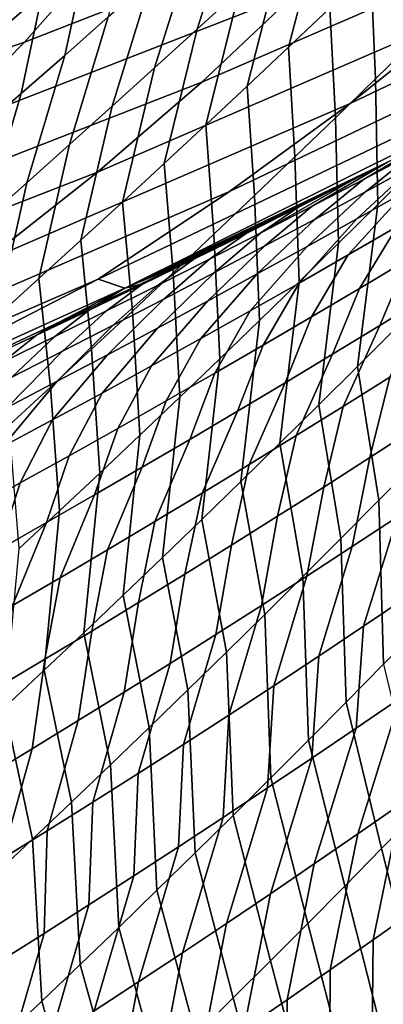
# Model space of a CAD drawing. Header units: metres. Extents: x -240 to 45, y -77 to 27.
# Tile 1008 of 1056: x 31.516 to 32.233, y -21.312 to -19.369. Entities that reach past the tile are written whole.
import ezdxf

# ---------------------------------------------------------------- set-up
doc = ezdxf.new("R2010")
doc.units = ezdxf.units.M
doc.layers.add('solid_102011X2', color=7, linetype='CONTINUOUS')

msp = doc.modelspace()

# ---------------------------------------------------------------- linework, layer by layer
at = {"layer": 'solid_102011X2'}
for points in [[(31.041042, -19.236397, 77.794243), (30.462938, -19.369102, 73.421417), (31.167212, -18.81982, 73.309631), (31.740911, -18.69145, 77.690811)], [(32.384735, -18.960226, 160.886093), (31.684494, -19.233673, 160.921524), (31.525553, -19.412945, 156.593307), (32.232521, -19.136953, 156.554657)], [(32.766026, -19.009398, 152.181229), (32.062977, -19.314329, 152.222656), (31.875511, -19.492037, 147.890274), (32.585293, -19.184305, 147.845367)], [(33.090706, -19.022245, 143.461517), (32.386066, -19.35923, 143.509232), (32.167728, -19.533867, 139.173065), (32.878998, -19.193846, 139.121689)], [(31.826628, -19.055374, 165.249786), (31.123562, -19.300276, 165.282547), (30.97471, -19.48086, 160.957443), (31.684494, -19.233673, 160.921524)], [(31.949392, -19.310507, 81.47467), (31.865957, -19.387133, 81.439224), (31.947161, -19.134163, 81.043228), (32.0322, -19.057135, 81.077431)], [(32.127697, -19.345955, 81.976418), (32.046402, -19.423084, 81.939163), (32.115662, -19.156319, 81.546043), (32.198505, -19.07876, 81.581993)], [(32.232521, -19.136953, 156.554657), (31.525553, -19.412945, 156.593307), (31.349218, -19.592873, 152.264694), (32.062977, -19.314329, 152.222656)], [(31.865957, -19.387133, 81.439224), (31.782318, -19.46344, 81.403931), (31.861935, -19.210869, 81.009178), (31.947161, -19.134163, 81.043228)], [(31.560478, -19.317825, 80.460503), (31.472958, -19.392778, 80.428558), (31.495285, -19.236427, 80.000694), (31.584707, -19.161364, 80.031403)], [(32.046402, -19.423084, 81.939163), (31.964895, -19.499912, 81.902092), (32.032627, -19.23357, 81.510269), (32.115662, -19.156319, 81.546043)], [(31.69091, -19.363308, 80.94149), (31.605104, -19.439039, 80.907845), (31.647821, -19.242548, 80.492599), (31.734987, -19.166946, 80.524834)], [(32.585293, -19.184305, 147.845367), (31.875511, -19.492037, 147.890274), (31.669538, -19.669765, 143.557739), (32.386066, -19.35923, 143.509232)], [(32.878998, -19.193846, 139.121689), (32.167728, -19.533867, 139.173065), (31.92967, -19.707907, 134.837006), (32.64753, -19.364855, 134.781876)], [(32.297138, -19.407976, 82.47332), (32.217991, -19.485382, 82.434196), (32.20879, -19.268526, 82.013863), (32.289684, -19.190802, 82.051506)], [(31.782318, -19.46344, 81.403931), (31.698469, -19.539429, 81.368774), (31.77652, -19.287251, 80.975266), (31.861935, -19.210869, 81.009178)], [(31.684494, -19.233673, 160.921524), (30.97471, -19.48086, 160.957443), (30.808956, -19.66243, 156.632492), (31.525553, -19.412945, 156.593307)], [(31.964895, -19.499912, 81.902092), (31.883175, -19.576435, 81.865181), (31.949392, -19.310507, 81.47467), (32.032627, -19.23357, 81.510269)], [(31.605104, -19.439039, 80.907845), (31.519104, -19.51445, 80.874352), (31.560478, -19.317825, 80.460503), (31.647821, -19.242548, 80.492599)], [(32.217991, -19.485382, 82.434196), (32.138634, -19.562504, 82.395279), (32.127697, -19.345955, 81.976418), (32.20879, -19.268526, 82.013863)], [(31.698469, -19.539429, 81.368774), (31.614407, -19.615101, 81.333748), (31.69091, -19.363308, 80.94149), (31.77652, -19.287251, 80.975266)], [(32.062977, -19.314329, 152.222656), (31.349218, -19.592873, 152.264694), (31.154924, -19.77314, 147.935852), (31.875511, -19.492037, 147.890274)], [(31.883175, -19.576435, 81.865181), (31.801237, -19.652649, 81.82843), (31.865957, -19.387133, 81.439224), (31.949392, -19.310507, 81.47467)], [(31.519104, -19.51445, 80.874352), (31.432905, -19.589539, 80.840996), (31.472958, -19.392778, 80.428558), (31.560478, -19.317825, 80.460503)], [(32.138634, -19.562504, 82.395279), (32.059059, -19.639336, 82.35656), (32.046402, -19.423084, 81.939163), (32.127697, -19.345955, 81.976418)], [(32.386066, -19.35923, 143.509232), (31.669538, -19.669765, 143.557739), (31.444464, -19.847202, 139.225296), (32.167728, -19.533867, 139.173065)], [(31.614407, -19.615101, 81.333748), (31.530128, -19.690454, 81.298859), (31.605104, -19.439039, 80.907845), (31.69091, -19.363308, 80.94149)], [(32.64753, -19.364855, 134.781876), (31.92967, -19.707907, 134.837006), (31.671278, -19.881041, 130.50119), (32.395672, -19.534973, 130.4422)], [(31.801237, -19.652649, 81.82843), (31.719074, -19.728552, 81.791832), (31.782318, -19.46344, 81.403931), (31.865957, -19.387133, 81.439224)], [(31.525553, -19.412945, 156.593307), (30.808956, -19.66243, 156.632492), (30.62574, -19.844664, 152.307312), (31.349218, -19.592873, 152.264694)], [(32.299995, -19.656399, 82.879852), (32.222576, -19.733269, 82.839302), (32.217991, -19.485382, 82.434196), (32.297138, -19.407976, 82.47332)], [(32.059059, -19.639336, 82.35656), (31.979265, -19.715876, 82.318024), (31.964895, -19.499912, 81.902092), (32.046402, -19.423084, 81.939163)], [(31.530128, -19.690454, 81.298859), (31.445637, -19.765491, 81.264114), (31.519104, -19.51445, 80.874352), (31.605104, -19.439039, 80.907845)], [(31.719074, -19.728552, 81.791832), (31.636684, -19.804144, 81.755363), (31.698469, -19.539429, 81.368774), (31.782318, -19.46344, 81.403931)], [(32.222576, -19.733269, 82.839302), (32.144939, -19.809864, 82.798958), (32.138634, -19.562504, 82.395279), (32.217991, -19.485382, 82.434196)], [(31.875511, -19.492037, 147.890274), (31.154924, -19.77314, 147.935852), (30.942101, -19.953428, 143.606995), (31.669538, -19.669765, 143.557739)], [(31.979265, -19.715876, 82.318024), (31.899248, -19.792118, 82.279655), (31.883175, -19.576435, 81.865181), (31.964895, -19.499912, 81.902092)], [(31.445637, -19.765491, 81.264114), (31.360928, -19.840212, 81.229523), (31.432905, -19.589539, 80.840996), (31.519104, -19.51445, 80.874352)], [(32.167728, -19.533867, 139.173065), (31.444464, -19.847202, 139.225296), (31.199701, -20.024033, 134.893066), (31.92967, -19.707907, 134.837006)], [(31.636684, -19.804144, 81.755363), (31.554062, -19.879423, 81.71904), (31.614407, -19.615101, 81.333748), (31.698469, -19.539429, 81.368774)], [(31.671278, -19.881041, 130.50119), (31.723761, -19.898596, 126.137138), (32.438244, -19.542774, 126.075607), (32.395672, -19.534973, 130.4422)], [(32.438244, -19.542774, 126.075607), (31.723761, -19.898596, 126.137138), (32.241623, -19.650137, 124.839912), (32.323044, -19.608345, 124.774574)], [(32.144939, -19.809864, 82.798958), (32.067078, -19.886179, 82.75882), (32.059059, -19.639336, 82.35656), (32.138634, -19.562504, 82.395279)], [(32.294933, -19.6308, 124.426941), (32.40443, -19.566097, 124.70871), (32.323044, -19.608345, 124.774574), (32.194176, -19.684065, 124.46891)], [(31.899248, -19.792118, 82.279655), (31.818998, -19.868063, 82.241463), (31.801237, -19.652649, 81.82843), (31.883175, -19.576435, 81.865181)], [(32.294933, -19.6308, 124.426941), (32.19804, -19.708611, 124.049767), (32.296883, -19.65461, 124.007301), (32.395489, -19.577091, 124.384773)], [(32.194176, -19.684065, 124.46891), (32.323044, -19.608345, 124.774574), (32.241623, -19.650137, 124.839912), (32.09322, -19.736877, 124.510674)], [(32.296883, -19.65461, 124.007301), (32.180779, -19.761988, 123.642105), (32.278431, -19.707039, 123.598854), (32.395515, -19.600172, 123.964645)], [(31.554062, -19.879423, 81.71904), (31.471207, -19.954391, 81.682846), (31.530128, -19.690454, 81.298859), (31.614407, -19.615101, 81.333748)], [(32.067078, -19.886179, 82.75882), (31.988987, -19.962212, 82.718872), (31.979265, -19.715876, 82.318024), (32.059059, -19.639336, 82.35656)], [(32.194176, -19.684065, 124.46891), (32.098999, -19.762167, 124.092018), (32.19804, -19.708611, 124.049767), (32.294933, -19.6308, 124.426941)], [(31.818998, -19.868063, 82.241463), (31.738512, -19.943705, 82.203423), (31.719074, -19.728552, 81.791832), (31.801237, -19.652649, 81.82843)], [(31.723761, -19.898596, 126.137138), (32.168491, -19.687275, 124.898125), (32.241623, -19.650137, 124.839912)], [(31.992067, -19.789236, 124.552238), (32.09322, -19.736877, 124.510674), (32.241623, -19.650137, 124.839912), (32.168491, -19.687275, 124.898125)], [(32.19804, -19.708611, 124.049767), (32.082916, -19.816498, 123.685143), (32.180779, -19.761988, 123.642105), (32.296883, -19.65461, 124.007301)], [(32.278431, -19.707039, 123.598854), (32.164162, -19.833008, 123.237755), (32.260612, -19.77718, 123.193657), (32.37587, -19.651651, 123.555389)], [(32.258305, -19.976748, 83.246651), (32.18222, -20.052973, 83.204727), (32.222576, -19.733269, 82.839302), (32.299995, -19.656399, 82.879852)], [(31.669538, -19.669765, 143.557739), (30.942101, -19.953428, 143.606995), (30.710188, -20.133421, 139.278336), (31.444464, -19.847202, 139.225296)], [(32.09322, -19.736877, 124.510674), (31.999754, -19.815279, 124.134064), (32.098999, -19.762167, 124.092018), (32.194176, -19.684065, 124.46891)], [(31.471207, -19.954391, 81.682846), (31.388115, -20.029049, 81.646797), (31.445637, -19.765491, 81.264114), (31.530128, -19.690454, 81.298859)], [(31.723761, -19.898596, 126.137138), (32.160175, -19.691473, 124.904716), (32.168491, -19.687275, 124.898125)], [(31.723761, -19.898596, 126.137138), (32.078716, -19.732347, 124.968979), (32.160175, -19.691473, 124.904716)], [(31.992067, -19.789236, 124.552238), (32.168491, -19.687275, 124.898125), (32.160175, -19.691473, 124.904716), (32.065861, -19.739035, 124.939369)], [(32.065861, -19.739035, 124.939369), (32.160175, -19.691473, 124.904716), (32.078716, -19.732347, 124.968979)], [(31.92967, -19.707907, 134.837006), (31.199701, -20.024033, 134.893066), (30.934662, -20.199945, 130.561172), (31.671278, -19.881041, 130.50119)], [(31.988987, -19.962212, 82.718872), (31.91066, -20.037956, 82.6791), (31.899248, -19.792118, 82.279655), (31.979265, -19.715876, 82.318024)], [(32.098999, -19.762167, 124.092018), (31.984848, -19.870564, 123.727966), (32.082916, -19.816498, 123.685143), (32.19804, -19.708611, 124.049767)], [(32.180779, -19.761988, 123.642105), (32.067497, -19.888397, 123.281624), (32.164162, -19.833008, 123.237755), (32.278431, -19.707039, 123.598854)], [(32.260612, -19.77718, 123.193657), (32.186199, -19.899401, 122.819717), (32.280857, -19.842894, 122.774887), (32.356838, -19.720917, 123.149353)], [(31.738512, -19.943705, 82.203423), (31.657785, -20.019041, 82.165527), (31.636684, -19.804144, 81.755363), (31.719074, -19.728552, 81.791832)], [(31.723761, -19.898596, 126.137138), (31.997252, -19.772758, 125.0327), (32.078716, -19.732347, 124.968979)], [(31.962931, -19.790394, 124.980377), (31.890718, -19.841137, 124.59359), (31.992067, -19.789236, 124.552238), (32.065861, -19.739035, 124.939369)], [(31.992067, -19.789236, 124.552238), (31.900311, -19.867941, 124.175903), (31.999754, -19.815279, 124.134064), (32.09322, -19.736877, 124.510674)], [(31.962931, -19.790394, 124.980377), (32.065861, -19.739035, 124.939369), (32.078716, -19.732347, 124.968979), (31.997252, -19.772758, 125.0327)], [(32.18222, -20.052973, 83.204727), (32.105904, -20.128927, 83.163002), (32.144939, -19.809864, 82.798958), (32.222576, -19.733269, 82.839302)], [(31.999754, -19.815279, 124.134064), (31.886574, -19.924181, 123.770569), (31.984848, -19.870564, 123.727966), (32.098999, -19.762167, 124.092018)], [(32.082916, -19.816498, 123.685143), (31.970617, -19.943348, 123.325272), (32.067497, -19.888397, 123.281624), (32.180779, -19.761988, 123.642105)], [(31.723761, -19.898596, 126.137138), (31.9158, -19.812706, 125.095871), (31.997252, -19.772758, 125.0327)], [(31.85981, -19.84129, 125.021187), (31.962931, -19.790394, 124.980377), (31.997252, -19.772758, 125.0327), (31.9158, -19.812706, 125.095871)], [(32.164162, -19.833008, 123.237755), (32.091324, -19.955481, 122.864326), (32.186199, -19.899401, 122.819717), (32.260612, -19.77718, 123.193657)], [(31.85981, -19.84129, 125.021187), (31.789179, -19.89258, 124.634735), (31.890718, -19.841137, 124.59359), (31.962931, -19.790394, 124.980377)], [(31.890718, -19.841137, 124.59359), (31.800671, -19.920149, 124.217522), (31.900311, -19.867941, 124.175903), (31.992067, -19.789236, 124.552238)], [(31.91066, -20.037956, 82.6791), (31.83209, -20.113411, 82.639496), (31.818998, -19.868063, 82.241463), (31.899248, -19.792118, 82.279655)], [(32.280857, -19.842894, 122.774887), (32.226215, -19.972088, 122.397125), (32.319191, -19.91482, 122.351402), (32.375286, -19.785963, 122.729836)], [(31.657785, -20.019041, 82.165527), (31.576813, -20.094074, 82.127777), (31.554062, -19.879423, 81.71904), (31.636684, -19.804144, 81.755363)], [(31.723761, -19.898596, 126.137138), (31.834372, -19.852184, 125.158493), (31.9158, -19.812706, 125.095871)], [(31.756502, -19.89172, 125.061783), (31.85981, -19.84129, 125.021187), (31.9158, -19.812706, 125.095871), (31.834372, -19.852184, 125.158493)], [(31.900311, -19.867941, 124.175903), (31.788095, -19.977346, 123.81295), (31.886574, -19.924181, 123.770569), (31.999754, -19.815279, 124.134064)], [(31.984848, -19.870564, 123.727966), (31.873524, -19.997852, 123.36869), (31.970617, -19.943348, 123.325272), (32.082916, -19.816498, 123.685143)], [(32.105904, -20.128927, 83.163002), (32.02935, -20.204607, 83.121483), (32.067078, -19.886179, 82.75882), (32.144939, -19.809864, 82.798958)], [(31.756502, -19.89172, 125.061783), (31.68745, -19.943558, 124.675652), (31.789179, -19.89258, 124.634735), (31.85981, -19.84129, 125.021187)], [(31.789179, -19.89258, 124.634735), (31.700838, -19.971903, 124.258919), (31.800671, -19.920149, 124.217522), (31.890718, -19.841137, 124.59359)], [(32.067497, -19.888397, 123.281624), (31.996222, -20.011127, 122.908699), (32.091324, -19.955481, 122.864326), (32.164162, -19.833008, 123.237755)], [(31.653011, -19.941683, 125.102158), (31.756502, -19.89172, 125.061783), (31.834372, -19.852184, 125.158493), (31.752943, -19.891209, 125.220573)], [(31.723761, -19.898596, 126.137138), (31.752943, -19.891209, 125.220573), (31.834372, -19.852184, 125.158493)], [(32.186199, -19.899401, 122.819717), (32.133007, -20.028936, 122.442619), (32.226215, -19.972088, 122.397125), (32.280857, -19.842894, 122.774887)], [(31.576813, -20.094074, 82.127777), (31.495588, -20.168802, 82.090157), (31.471207, -19.954391, 81.682846), (31.554062, -19.879423, 81.71904)], [(31.800671, -19.920149, 124.217522), (31.689419, -20.030058, 123.855103), (31.788095, -19.977346, 123.81295), (31.900311, -19.867941, 124.175903)], [(31.83209, -20.113411, 82.639496), (31.753273, -20.188574, 82.60006), (31.738512, -19.943705, 82.203423), (31.818998, -19.868063, 82.241463)], [(31.886574, -19.924181, 123.770569), (31.776222, -20.05191, 123.411873), (31.873524, -19.997852, 123.36869), (31.984848, -19.870564, 123.727966)], [(31.671278, -19.881041, 130.50119), (30.934662, -20.199945, 130.561172), (30.257071, -20.531137, 126.267029), (30.99687, -20.228029, 126.199738)], [(31.671278, -19.881041, 130.50119), (30.99687, -20.228029, 126.199738), (31.723761, -19.898596, 126.137138)], [(31.723761, -19.898596, 126.137138), (30.99687, -20.228029, 126.199738), (31.508432, -20.005699, 125.403648), (31.589962, -19.96797, 125.343155)], [(31.549337, -19.991173, 125.142319), (31.653011, -19.941683, 125.102158), (31.752943, -19.891209, 125.220573), (31.671469, -19.929804, 125.282127)], [(31.653011, -19.941683, 125.102158), (31.585537, -19.994072, 124.716354), (31.68745, -19.943558, 124.675652), (31.756502, -19.89172, 125.061783)], [(31.723761, -19.898596, 126.137138), (31.589962, -19.96797, 125.343155), (31.671469, -19.929804, 125.282127)], [(31.68745, -19.943558, 124.675652), (31.600815, -20.023197, 124.300087), (31.700838, -19.971903, 124.258919), (31.789179, -19.89258, 124.634735)], [(31.723761, -19.898596, 126.137138), (31.671469, -19.929804, 125.282127), (31.752943, -19.891209, 125.220573)], [(31.970617, -19.943348, 123.325272), (31.900904, -20.066341, 122.952843), (31.996222, -20.011127, 122.908699), (32.067497, -19.888397, 123.281624)], [(32.02935, -20.204607, 83.121483), (31.952547, -20.28001, 83.080147), (31.988987, -19.962212, 82.718872), (32.067078, -19.886179, 82.75882)], [(32.091324, -19.955481, 122.864326), (32.03957, -20.085365, 122.487877), (32.133007, -20.028936, 122.442619), (32.186199, -19.899401, 122.819717)], [(32.226215, -19.972088, 122.397125), (32.153984, -20.132217, 122.035912), (32.246166, -20.074413, 121.989243), (32.319191, -19.91482, 122.351402)], [(31.549337, -19.991173, 125.142319), (31.671469, -19.929804, 125.282127), (31.589962, -19.96797, 125.343155)], [(31.700838, -19.971903, 124.258919), (31.590544, -20.082312, 123.897026), (31.689419, -20.030058, 123.855103), (31.800671, -19.920149, 124.217522)], [(31.788095, -19.977346, 123.81295), (31.678713, -20.105515, 123.454826), (31.776222, -20.05191, 123.411873), (31.886574, -19.924181, 123.770569)], [(31.549337, -19.991173, 125.142319), (31.483438, -20.044115, 124.756828), (31.585537, -19.994072, 124.716354), (31.653011, -19.941683, 125.102158)], [(31.585537, -19.994072, 124.716354), (31.500605, -20.07403, 124.341034), (31.600815, -20.023197, 124.300087), (31.68745, -19.943558, 124.675652)], [(31.753273, -20.188574, 82.60006), (31.674202, -20.263441, 82.560776), (31.657785, -20.019041, 82.165527), (31.738512, -19.943705, 82.203423)], [(31.873524, -19.997852, 123.36869), (31.805368, -20.121117, 122.99675), (31.900904, -20.066341, 122.952843), (31.970617, -19.943348, 123.325272)], [(31.996222, -20.011127, 122.908699), (31.945906, -20.141371, 122.532906), (32.03957, -20.085365, 122.487877), (32.091324, -19.955481, 122.864326)], [(31.549337, -19.991173, 125.142319), (31.589962, -19.96797, 125.343155), (31.508432, -20.005699, 125.403648), (31.445486, -20.040188, 125.182251)], [(31.600815, -20.023197, 124.300087), (31.491474, -20.134106, 123.938705), (31.590544, -20.082312, 123.897026), (31.700838, -19.971903, 124.258919)], [(31.689419, -20.030058, 123.855103), (31.580997, -20.158665, 123.497543), (31.678713, -20.105515, 123.454826), (31.788095, -19.977346, 123.81295)], [(31.952547, -20.28001, 83.080147), (31.875494, -20.355133, 83.038994), (31.91066, -20.037956, 82.6791), (31.988987, -19.962212, 82.718872)], [(32.133007, -20.028936, 122.442619), (32.061562, -20.189604, 122.082336), (32.153984, -20.132217, 122.035912), (32.226215, -19.972088, 122.397125)], [(32.29916, -20.241213, 83.642075), (32.224571, -20.316946, 83.598564), (32.18222, -20.052973, 83.204727), (32.258305, -19.976748, 83.246651)], [(31.445486, -20.040188, 125.182251), (31.381161, -20.093685, 124.797066), (31.483438, -20.044115, 124.756828), (31.549337, -19.991173, 125.142319)], [(31.483438, -20.044115, 124.756828), (31.400209, -20.124395, 124.381744), (31.500605, -20.07403, 124.341034), (31.585537, -19.994072, 124.716354)], [(31.776222, -20.05191, 123.411873), (31.70962, -20.175451, 123.040421), (31.805368, -20.121117, 122.99675), (31.873524, -19.997852, 123.36869)], [(31.900904, -20.066341, 122.952843), (31.852016, -20.196947, 122.57769), (31.945906, -20.141371, 122.532906), (31.996222, -20.011127, 122.908699)], [(32.246166, -20.074413, 121.989243), (32.206749, -20.23304, 121.618835), (32.297302, -20.174564, 121.571144), (32.338104, -20.016197, 121.942345)], [(31.500605, -20.07403, 124.341034), (31.392214, -20.185434, 123.980156), (31.491474, -20.134106, 123.938705), (31.600815, -20.023197, 124.300087)], [(31.590544, -20.082312, 123.897026), (31.483082, -20.211355, 123.540009), (31.580997, -20.158665, 123.497543), (31.689419, -20.030058, 123.855103)], [(31.674202, -20.263441, 82.560776), (31.594872, -20.338013, 82.521637), (31.576813, -20.094074, 82.127777), (31.657785, -20.019041, 82.165527)], [(32.03957, -20.085365, 122.487877), (31.968901, -20.246571, 122.128517), (32.061562, -20.189604, 122.082336), (32.133007, -20.028936, 122.442619)], [(31.678713, -20.105515, 123.454826), (31.613659, -20.22934, 123.083855), (31.70962, -20.175451, 123.040421), (31.776222, -20.05191, 123.411873)], [(31.875494, -20.355133, 83.038994), (31.798182, -20.429972, 82.998009), (31.83209, -20.113411, 82.639496), (31.91066, -20.037956, 82.6791)], [(32.224571, -20.316946, 83.598564), (32.149742, -20.392418, 83.555267), (32.105904, -20.128927, 83.163002), (32.18222, -20.052973, 83.204727)], [(31.805368, -20.121117, 122.99675), (31.757906, -20.25209, 122.622238), (31.852016, -20.196947, 122.57769), (31.900904, -20.066341, 122.952843)], [(32.153984, -20.132217, 122.035912), (32.115948, -20.291109, 121.666283), (32.206749, -20.23304, 121.618835), (32.246166, -20.074413, 121.989243)], [(31.491474, -20.134106, 123.938705), (31.384966, -20.263584, 123.582237), (31.483082, -20.211355, 123.540009), (31.590544, -20.082312, 123.897026)], [(31.594872, -20.338013, 82.521637), (31.515278, -20.412287, 82.482635), (31.495588, -20.168802, 82.090157), (31.576813, -20.094074, 82.127777)], [(31.945906, -20.141371, 122.532906), (31.876005, -20.303112, 122.174454), (31.968901, -20.246571, 122.128517), (32.03957, -20.085365, 122.487877)], [(31.580997, -20.158665, 123.497543), (31.51749, -20.28278, 123.127037), (31.613659, -20.22934, 123.083855), (31.678713, -20.105515, 123.454826)], [(31.798182, -20.429972, 82.998009), (31.720608, -20.504522, 82.957184), (31.753273, -20.188574, 82.60006), (31.83209, -20.113411, 82.639496)], [(31.70962, -20.175451, 123.040421), (31.663576, -20.306801, 122.666534), (31.757906, -20.25209, 122.622238), (31.805368, -20.121117, 122.99675)], [(32.061562, -20.189604, 122.082336), (32.024899, -20.34877, 121.713486), (32.115948, -20.291109, 121.666283), (32.153984, -20.132217, 122.035912)], [(32.149742, -20.392418, 83.555267), (32.074665, -20.467628, 83.512169), (32.02935, -20.204607, 83.121483), (32.105904, -20.128927, 83.163002)], [(31.852016, -20.196947, 122.57769), (31.782879, -20.35923, 122.220139), (31.876005, -20.303112, 122.174454), (31.945906, -20.141371, 122.532906)], [(31.483082, -20.211355, 123.540009), (31.421114, -20.335766, 123.169968), (31.51749, -20.28278, 123.127037), (31.580997, -20.158665, 123.497543)], [(31.613659, -20.22934, 123.083855), (31.569029, -20.361073, 122.710587), (31.663576, -20.306801, 122.666534), (31.70962, -20.175451, 123.040421)], [(31.720608, -20.504522, 82.957184), (31.642763, -20.578787, 82.916519), (31.674202, -20.263441, 82.560776), (31.753273, -20.188574, 82.60006)], [(31.968901, -20.246571, 122.128517), (31.933607, -20.406019, 121.760437), (32.024899, -20.34877, 121.713486), (32.061562, -20.189604, 122.082336)], [(32.206749, -20.23304, 121.618835), (32.171993, -20.408571, 121.255386), (32.261181, -20.349916, 121.206886), (32.297302, -20.174564, 121.571144)], [(31.757906, -20.25209, 122.622238), (31.689522, -20.414917, 122.265572), (31.782879, -20.35923, 122.220139), (31.852016, -20.196947, 122.57769)], [(32.074665, -20.467628, 83.512169), (31.999332, -20.542568, 83.469269), (31.952547, -20.28001, 83.080147), (32.02935, -20.204607, 83.121483)], [(31.51749, -20.28278, 123.127037), (31.474268, -20.414902, 122.754379), (31.569029, -20.361073, 122.710587), (31.613659, -20.22934, 123.083855)], [(31.876005, -20.303112, 122.174454), (31.842073, -20.462854, 121.807137), (31.933607, -20.406019, 121.760437), (31.968901, -20.246571, 122.128517)], [(32.115948, -20.291109, 121.666283), (32.082554, -20.466829, 121.303642), (32.171993, -20.408571, 121.255386), (32.206749, -20.23304, 121.618835)], [(32.30735, -20.565508, 84.000793), (32.233818, -20.640751, 83.955673), (32.224571, -20.316946, 83.598564), (32.29916, -20.241213, 83.642075)], [(31.642763, -20.578787, 82.916519), (31.564642, -20.65276, 82.875992), (31.594872, -20.338013, 82.521637), (31.674202, -20.263441, 82.560776)], [(31.663576, -20.306801, 122.666534), (31.595936, -20.470169, 122.310753), (31.689522, -20.414917, 122.265572), (31.757906, -20.25209, 122.622238)], [(31.421114, -20.335766, 123.169968), (31.379295, -20.468287, 122.797928), (31.474268, -20.414902, 122.754379), (31.51749, -20.28278, 123.127037)], [(31.999332, -20.542568, 83.469269), (31.923738, -20.617237, 83.426559), (31.875494, -20.355133, 83.038994), (31.952547, -20.28001, 83.080147)], [(31.569029, -20.361073, 122.710587), (31.502127, -20.524984, 122.355667), (31.595936, -20.470169, 122.310753), (31.663576, -20.306801, 122.666534)], [(31.782879, -20.35923, 122.220139), (31.750299, -20.519272, 121.853577), (31.842073, -20.462854, 121.807137), (31.876005, -20.303112, 122.174454)], [(32.024899, -20.34877, 121.713486), (31.992859, -20.524691, 121.351646), (32.082554, -20.466829, 121.303642), (32.115948, -20.291109, 121.666283)], [(32.261181, -20.349916, 121.206886), (32.194427, -20.565893, 120.87043), (32.282532, -20.506628, 120.820702), (32.350105, -20.290867, 121.158134)], [(32.233818, -20.640751, 83.955673), (32.16003, -20.71574, 83.910767), (32.149742, -20.392418, 83.555267), (32.224571, -20.316946, 83.598564)], [(31.564642, -20.65276, 82.875992), (31.48624, -20.726444, 82.835609), (31.515278, -20.412287, 82.482635), (31.594872, -20.338013, 82.521637)], [(31.474268, -20.414902, 122.754379), (31.408094, -20.579359, 122.400322), (31.502127, -20.524984, 122.355667), (31.569029, -20.361073, 122.710587)], [(31.689522, -20.414917, 122.265572), (31.658289, -20.575266, 121.899765), (31.750299, -20.519272, 121.853577), (31.782879, -20.35923, 122.220139)], [(31.923738, -20.617237, 83.426559), (31.847879, -20.691631, 83.384018), (31.798182, -20.429972, 82.998009), (31.875494, -20.355133, 83.038994)], [(31.933607, -20.406019, 121.760437), (31.902912, -20.582148, 121.399399), (31.992859, -20.524691, 121.351646), (32.024899, -20.34877, 121.713486)], [(32.171993, -20.408571, 121.255386), (32.10606, -20.624771, 120.919899), (32.194427, -20.565893, 120.87043), (32.261181, -20.349916, 121.206886)], [(32.16003, -20.71574, 83.910767), (32.085983, -20.79047, 83.866066), (32.074665, -20.467628, 83.512169), (32.149742, -20.392418, 83.555267)], [(31.595936, -20.470169, 122.310753), (31.566044, -20.630835, 121.945686), (31.658289, -20.575266, 121.899765), (31.689522, -20.414917, 122.265572)], [(31.842073, -20.462854, 121.807137), (31.812717, -20.639198, 121.446884), (31.902912, -20.582148, 121.399399), (31.933607, -20.406019, 121.760437)], [(32.082554, -20.466829, 121.303642), (32.017426, -20.68326, 120.969109), (32.10606, -20.624771, 120.919899), (32.171993, -20.408571, 121.255386)], [(31.847879, -20.691631, 83.384018), (31.771746, -20.765747, 83.341652), (31.720608, -20.504522, 82.957184), (31.798182, -20.429972, 82.998009)], [(31.750299, -20.519272, 121.853577), (31.722275, -20.695841, 121.49411), (31.812717, -20.639198, 121.446884), (31.842073, -20.462854, 121.807137)], [(31.502127, -20.524984, 122.355667), (31.473566, -20.685974, 121.991341), (31.566044, -20.630835, 121.945686), (31.595936, -20.470169, 122.310753)], [(31.992859, -20.524691, 121.351646), (31.928526, -20.741352, 121.018059), (32.017426, -20.68326, 120.969109), (32.082554, -20.466829, 121.303642)], [(32.085983, -20.79047, 83.866066), (32.011662, -20.864939, 83.821564), (31.999332, -20.542568, 83.469269), (32.074665, -20.467628, 83.512169)], [(31.658289, -20.575266, 121.899765), (31.63159, -20.752071, 121.541077), (31.722275, -20.695841, 121.49411), (31.750299, -20.519272, 121.853577)], [(31.771746, -20.765747, 83.341652), (31.695332, -20.839582, 83.299446), (31.642763, -20.578787, 82.916519), (31.720608, -20.504522, 82.957184)], [(32.194427, -20.565893, 120.87043), (32.179604, -20.76729, 120.516724), (32.266422, -20.707914, 120.466064), (32.282532, -20.506628, 120.820702)], [(31.902912, -20.582148, 121.399399), (31.839369, -20.799047, 121.066742), (31.928526, -20.741352, 121.018059), (31.992859, -20.524691, 121.351646)], [(32.011662, -20.864939, 83.821564), (31.937069, -20.93914, 83.777252), (31.923738, -20.617237, 83.426559), (31.999332, -20.542568, 83.469269)], [(31.566044, -20.630835, 121.945686), (31.540661, -20.807884, 121.587769), (31.63159, -20.752071, 121.541077), (31.658289, -20.575266, 121.899765)], [(31.695332, -20.839582, 83.299446), (31.618633, -20.913139, 83.257401), (31.564642, -20.65276, 82.875992), (31.642763, -20.578787, 82.916519)], [(32.10606, -20.624771, 120.919899), (32.092506, -20.82629, 120.567123), (32.179604, -20.76729, 120.516724), (32.194427, -20.565893, 120.87043)], [(31.812717, -20.639198, 121.446884), (31.749954, -20.856342, 121.115158), (31.839369, -20.799047, 121.066742), (31.902912, -20.582148, 121.399399)], [(31.937069, -20.93914, 83.777252), (31.862194, -21.013071, 83.733116), (31.847879, -20.691631, 83.384018), (31.923738, -20.617237, 83.426559)], [(31.473566, -20.685974, 121.991341), (31.449495, -20.863277, 121.634186), (31.540661, -20.807884, 121.587769), (31.566044, -20.630835, 121.945686)], [(32.017426, -20.68326, 120.969109), (32.005138, -20.884911, 120.617256), (32.092506, -20.82629, 120.567123), (32.10606, -20.624771, 120.919899)], [(31.618633, -20.913139, 83.257401), (31.541643, -20.986412, 83.215492), (31.48624, -20.726444, 82.835609), (31.564642, -20.65276, 82.875992)], [(31.722275, -20.695841, 121.49411), (31.660282, -20.913233, 121.163307), (31.749954, -20.856342, 121.115158), (31.812717, -20.639198, 121.446884)], [(32.30246, -20.92997, 84.330498), (32.229977, -21.004396, 84.283936), (32.16003, -20.71574, 83.910767), (32.233818, -20.640751, 83.955673)], [(32.352962, -20.648165, 120.415154), (32.266422, -20.707914, 120.466064), (32.182846, -20.975889, 120.164467), (32.268463, -20.916367, 120.112762)], [(31.63159, -20.752071, 121.541077), (31.57036, -20.969715, 121.211174), (31.660282, -20.913233, 121.163307), (31.722275, -20.695841, 121.49411)], [(31.862194, -21.013071, 83.733116), (31.787033, -21.086733, 83.689148), (31.771746, -20.765747, 83.341652), (31.847879, -20.691631, 83.384018)], [(31.928526, -20.741352, 121.018059), (31.9175, -20.943148, 120.667122), (32.005138, -20.884911, 120.617256), (32.017426, -20.68326, 120.969109)], [(32.229977, -21.004396, 84.283936), (32.157227, -21.078573, 84.237579), (32.085983, -20.79047, 83.866066), (32.16003, -20.71574, 83.910767)], [(32.266422, -20.707914, 120.466064), (32.179604, -20.76729, 120.516724), (32.096943, -21.035049, 120.215904), (32.182846, -20.975889, 120.164467)], [(31.541643, -20.986412, 83.215492), (31.464355, -21.059401, 83.173737), (31.407555, -20.799837, 82.795364), (31.48624, -20.726444, 82.835609)], [(31.540661, -20.807884, 121.587769), (31.480185, -21.025785, 121.258766), (31.57036, -20.969715, 121.211174), (31.63159, -20.752071, 121.541077)], [(31.839369, -20.799047, 121.066742), (31.829592, -21.000998, 120.716721), (31.9175, -20.943148, 120.667122), (31.928526, -20.741352, 121.018059)], [(31.787033, -21.086733, 83.689148), (31.711576, -21.16012, 83.645355), (31.695332, -20.839582, 83.299446), (31.771746, -20.765747, 83.341652)], [(32.179604, -20.76729, 120.516724), (32.092506, -20.82629, 120.567123), (32.010757, -21.093842, 120.267067), (32.096943, -21.035049, 120.215904)], [(32.157227, -21.078573, 84.237579), (32.084194, -21.152496, 84.191429), (32.011662, -20.864939, 83.821564), (32.085983, -20.79047, 83.866066)], [(31.449495, -20.863277, 121.634186), (31.389763, -21.08144, 121.306076), (31.480185, -21.025785, 121.258766), (31.540661, -20.807884, 121.587769)], [(31.749954, -20.856342, 121.115158), (31.741417, -21.058458, 120.766045), (31.829592, -21.000998, 120.716721), (31.839369, -20.799047, 121.066742)], [(32.092506, -20.82629, 120.567123), (32.005138, -20.884911, 120.617256), (31.924292, -21.15226, 120.317963), (32.010757, -21.093842, 120.267067)], [(31.711576, -21.16012, 83.645355), (31.63582, -21.233231, 83.601715), (31.618633, -20.913139, 83.257401), (31.695332, -20.839582, 83.299446)], [(31.660282, -20.913233, 121.163307), (31.652979, -21.115524, 120.815086), (31.741417, -21.058458, 120.766045), (31.749954, -20.856342, 121.115158)], [(32.084194, -21.152496, 84.191429), (32.010883, -21.226164, 84.14547), (31.937069, -20.93914, 83.777252), (32.011662, -20.864939, 83.821564)], [(32.268463, -20.916367, 120.112762), (32.213497, -21.184561, 119.808006), (32.298027, -21.124769, 119.755066), (32.353794, -20.856483, 120.060799)], [(32.005138, -20.884911, 120.617256), (31.9175, -20.943148, 120.667122), (31.837547, -21.210304, 120.368584), (31.924292, -21.15226, 120.317963)], [(31.63582, -21.233231, 83.601715), (31.559757, -21.306067, 83.558235), (31.541643, -20.986412, 83.215492), (31.618633, -20.913139, 83.257401)], [(31.57036, -20.969715, 121.211174), (31.56428, -21.172194, 120.863853), (31.652979, -21.115524, 120.815086), (31.660282, -20.913233, 121.163307)], [(32.182846, -20.975889, 120.164467), (32.12867, -21.244001, 119.860672), (32.213497, -21.184561, 119.808006), (32.268463, -20.916367, 120.112762)], [(31.9175, -20.943148, 120.667122), (31.829592, -21.000998, 120.716721), (31.750528, -21.267969, 120.41893), (31.837547, -21.210304, 120.368584)], [(32.010883, -21.226164, 84.14547), (31.937279, -21.29957, 84.099701), (31.862194, -21.013071, 83.733116), (31.937069, -20.93914, 83.777252)], [(32.377892, -21.237501, 84.691261), (32.306641, -21.31126, 84.643059), (32.229977, -21.004396, 84.283936), (32.30246, -20.92997, 84.330498)], [(31.559757, -21.306067, 83.558235), (31.483383, -21.378624, 83.5149), (31.464355, -21.059401, 83.173737), (31.541643, -20.986412, 83.215492)], [(31.480185, -21.025785, 121.258766), (31.475321, -21.228462, 120.912331), (31.56428, -21.172194, 120.863853), (31.57036, -20.969715, 121.211174)], [(32.096943, -21.035049, 120.215904), (32.043549, -21.303087, 119.913063), (32.12867, -21.244001, 119.860672), (32.182846, -20.975889, 120.164467)], [(31.829592, -21.000998, 120.716721), (31.741417, -21.058458, 120.766045), (31.663235, -21.325253, 120.468987), (31.750528, -21.267969, 120.41893)], [(32.306641, -21.31126, 84.643059), (32.235111, -21.384777, 84.595062), (32.157227, -21.078573, 84.237579), (32.229977, -21.004396, 84.283936)], [(31.937279, -21.29957, 84.099701), (31.86338, -21.372715, 84.054108), (31.787033, -21.086733, 83.689148), (31.862194, -21.013071, 83.733116)], [(32.010757, -21.093842, 120.267067), (31.958134, -21.361813, 119.965172), (32.043549, -21.303087, 119.913063), (32.096943, -21.035049, 120.215904)], [(31.741417, -21.058458, 120.766045), (31.652979, -21.115524, 120.815086), (31.575668, -21.382149, 120.518761), (31.663235, -21.325253, 120.468987)], [(32.235111, -21.384777, 84.595062), (32.163296, -21.458052, 84.547272), (32.084194, -21.152496, 84.191429), (32.157227, -21.078573, 84.237579)], [(31.86338, -21.372715, 84.054108), (31.789179, -21.445595, 84.008698), (31.711576, -21.16012, 83.645355), (31.787033, -21.086733, 83.689148)], [(31.924292, -21.15226, 120.317963), (31.872431, -21.420174, 120.017006), (31.958134, -21.361813, 119.965172), (32.010757, -21.093842, 120.267067)], [(31.652979, -21.115524, 120.815086), (31.56428, -21.172194, 120.863853), (31.487835, -21.438656, 120.568245), (31.575668, -21.382149, 120.518761)], [(32.213497, -21.184561, 119.808006), (32.210732, -21.435852, 119.486076), (32.294025, -21.376265, 119.43222), (32.298027, -21.124769, 119.755066)], [(31.789179, -21.445595, 84.008698), (31.71467, -21.518206, 83.963448), (31.63582, -21.233231, 83.601715), (31.711576, -21.16012, 83.645355)], [(31.837547, -21.210304, 120.368584), (31.78644, -21.478168, 120.068558), (31.872431, -21.420174, 120.017006), (31.924292, -21.15226, 120.317963)], [(32.163296, -21.458052, 84.547272), (32.09119, -21.531076, 84.49968), (32.010883, -21.226164, 84.14547), (32.084194, -21.152496, 84.191429)], [(31.56428, -21.172194, 120.863853), (31.475321, -21.228462, 120.912331), (31.399736, -21.494768, 120.617439), (31.487835, -21.438656, 120.568245)], [(32.12867, -21.244001, 119.860672), (32.127129, -21.495102, 119.539665), (32.210732, -21.435852, 119.486076), (32.213497, -21.184561, 119.808006)], [(31.750528, -21.267969, 120.41893), (31.700165, -21.535791, 120.11982), (31.78644, -21.478168, 120.068558), (31.837547, -21.210304, 120.368584)], [(31.71467, -21.518206, 83.963448), (31.639845, -21.590549, 83.918358), (31.559757, -21.306067, 83.558235), (31.63582, -21.233231, 83.601715)], [(32.09119, -21.531076, 84.49968), (32.018787, -21.603851, 84.452286), (31.937279, -21.29957, 84.099701), (32.010883, -21.226164, 84.14547)], [(32.043549, -21.303087, 119.913063), (32.043228, -21.554012, 119.592964), (32.127129, -21.495102, 119.539665), (32.12867, -21.244001, 119.860672)], [(31.663235, -21.325253, 120.468987), (31.613607, -21.59304, 120.170792), (31.700165, -21.535791, 120.11982), (31.750528, -21.267969, 120.41893)], [(31.639845, -21.590549, 83.918358), (31.564701, -21.662624, 83.873428), (31.483383, -21.378624, 83.5149), (31.559757, -21.306067, 83.558235)], [(32.018787, -21.603851, 84.452286), (31.946077, -21.676373, 84.405067), (31.86338, -21.372715, 84.054108), (31.937279, -21.29957, 84.099701)], [(31.958134, -21.361813, 119.965172), (31.959024, -21.612576, 119.645988), (32.043228, -21.554012, 119.592964), (32.043549, -21.303087, 119.913063)]]:
    msp.add_3dface(points, dxfattribs=at)

doc.saveas('drawing.dxf')
